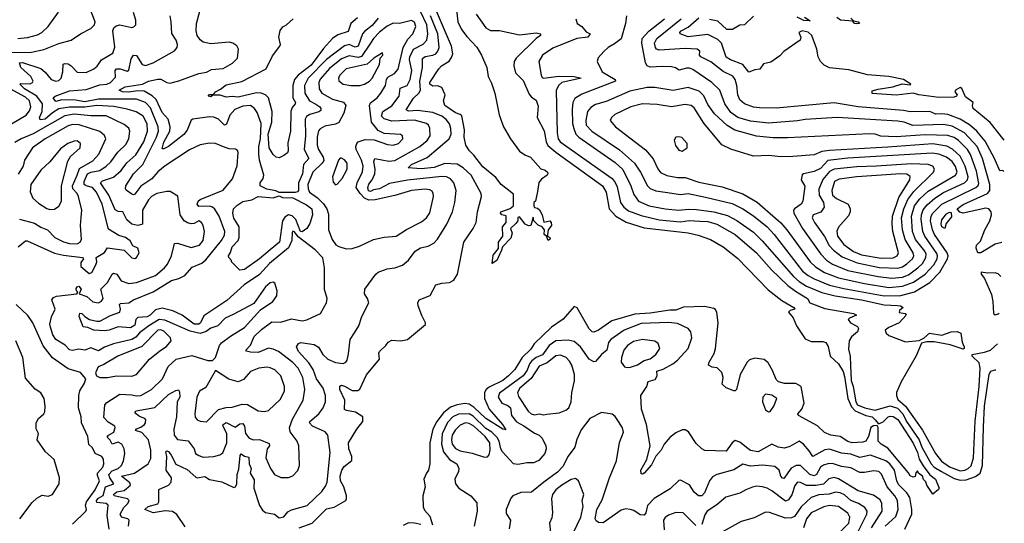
# Model space of a CAD drawing. Extents: x 1552033 to 1694788, y 811965 to 917215.
# Tile 620 of 632: x 1687547 to 1694026, y 889655 to 892969. Entities that reach past the tile are written whole.
import ezdxf

# ---------------------------------------------------------------- set-up
doc = ezdxf.new("R2010")
doc.units = 0

msp = doc.modelspace()

# ---------------------------------------------------------------- linework, layer by layer
at = {"layer": '0CON20XD'}
for points in [[(1687495, 892753), (1687624, 892756), (1687705, 892774), (1687805, 892813.1), (1687884.6, 892835.4), (1687946, 892876), (1688015, 892910.8), (1688040, 892935), (1688042.5, 892955), (1688009.1, 893045)], [(1690420.8, 893035), (1690430.8, 892955), (1690453.8, 892903.8), (1690488, 892858), (1690555, 892787.5), (1690585.6, 892735), (1690621.1, 892655), (1690629.5, 892595), (1690651.9, 892551.9), (1690672.9, 892485), (1690702, 892342), (1690731.1, 892265), (1690775.5, 892185), (1690834.7, 892104.7), (1690870, 892080), (1690907.5, 892065), (1690975, 891986.7), (1691005, 891978.8), (1691020, 891965), (1691022.5, 891955), (1691016.7, 891945), (1690980.3, 891919.7), (1690962.9, 891897.1), (1690955, 891837.5), (1690940, 891775), (1690930, 891765), (1690930, 891745), (1690933.2, 891733.2), (1690955, 891728.6), (1690967.2, 891717.2), (1690985, 891683.8), (1690996.2, 891636.2), (1691035, 891644.4), (1691044.4, 891635), (1691046.4, 891613.6), (1691024, 891585), (1691020, 891555), (1691020, 891545), (1691035, 891536.2), (1691036.9, 891525), (1691025, 891516.7), (1691013.6, 891543.6), (1690998, 891555), (1691000.8, 891585), (1690985.5, 891605.5), (1690957.6, 891617.6), (1690930, 891645), (1690925, 891670), (1690910, 891615), (1690895, 891612.5), (1690873.6, 891623.6), (1690835, 891672.5), (1690825, 891667.5), (1690824.2, 891645), (1690812.1, 891627.9), (1690777.1, 891595), (1690786.9, 891565), (1690778.8, 891531.2), (1690722.9, 891475), (1690717.9, 891452.1), (1690685.4, 891384.6), (1690655, 891363.8)], [(1687535, 892844.7), (1687598.6, 892851.4), (1687665, 892870), (1687693.3, 892885), (1687733.1, 892925), (1687801.9, 893018.1)], [(1688136.4, 889615), (1688121.6, 889705), (1688129.6, 889775), (1688115.9, 889785.9), (1688055, 889792.6), (1688051.7, 889805), (1688065, 889820.7), (1688095, 889837), (1688111.5, 889895), (1688165.5, 889915), (1688139, 889955), (1688132.8, 889975), (1688155, 889999.8), (1688194.9, 890015.1), (1688217.6, 890035), (1688230, 890065), (1688238.8, 890115), (1688233.5, 890145), (1688219.4, 890175), (1688195, 890188.8), (1688155, 890176.5), (1688141.5, 890201.5), (1688121.7, 890221.7), (1688131.5, 890235), (1688167.3, 890255), (1688175.4, 890285), (1688171.9, 890295), (1688129.5, 890319.5), (1688100.7, 890350.7), (1688106.2, 890435), (1688119.2, 890450.8), (1688205, 890504.7), (1688285, 890500.6), (1688315, 890492.9), (1688345, 890495.8), (1688415, 890534.6), (1688486.8, 890605), (1688522.7, 890687.3), (1688577.1, 890735), (1688678.7, 890758.7), (1688785, 890725.6), (1688815, 890726.7), (1688835, 890746.7), (1688862.2, 890825), (1688875, 890843.1), (1688932.9, 890887.1), (1689025, 890943.5), (1689131.1, 891058.9), (1689212, 891115), (1689237.7, 891152.3), (1689240, 891185), (1689226.7, 891235), (1689215, 891242.5), (1689195, 891237.1), (1689165, 891210.8), (1689087.7, 891102.3), (1688951.1, 891028.9), (1688899.5, 891005), (1688851.1, 890955), (1688805, 890940), (1688773, 890917), (1688735, 890904.3), (1688668.2, 890918.2), (1688502.1, 890992.1), (1688465, 890996.5), (1688395.9, 890954.1), (1688335, 890908.3), (1688310.5, 890879.5), (1688285, 890865.2), (1688165, 890836.2), (1688105.3, 890814.7), (1688065, 890790), (1688015, 890808.5), (1687975, 890794.5), (1687935, 890801.8), (1687895, 890791.2), (1687875, 890797.3), (1687845, 890826.4), (1687783.8, 890865), (1687765.3, 890895), (1687748.8, 890945), (1687744.7, 890965.3), (1687755.5, 891014.5), (1687781.2, 891065), (1687758.6, 891125), (1687768.5, 891141.5), (1687789.3, 891149.3), (1687922, 891165), (1687928.8, 891175), (1687919.7, 891185), (1687919, 891201), (1687925, 891211.8), (1687935, 891214.7), (1687951.9, 891195), (1687937.5, 891165), (1687988, 891148), (1688027.1, 891112.9), (1688065, 891106.2), (1688085, 891115.6), (1688095.4, 891135), (1688080.5, 891195), (1688125, 891238.6), (1688155, 891294.4), (1688165, 891301.1), (1688185, 891293.3), (1688215, 891251.5), (1688265, 891233), (1688315, 891240.2), (1688440.4, 891285), (1688499.5, 891335), (1688520.1, 891359.9), (1688546.7, 891415), (1688565, 891496), (1688585, 891498.2), (1688675, 891468.9), (1688729.2, 891485), (1688754.5, 891515), (1688763.8, 891575), (1688755, 891613.8), (1688743.3, 891635), (1688725, 891644.5), (1688695, 891628.8), (1688675, 891625.7), (1688651.2, 891631.2), (1688628.5, 891645), (1688603.2, 891685), (1688587, 891807), (1688537.6, 891837.6), (1688515, 891837.8), (1688450, 891825), (1688415, 891804.4), (1688395, 891784.4), (1688355.3, 891715), (1688355, 891623.6), (1688325, 891615.2), (1688285, 891623.8), (1688251.2, 891651.2), (1688226.5, 891705), (1688195, 891706.7), (1688175, 891718.2), (1688134.1, 891815), (1688078.8, 891895), (1688091.7, 891908.3), (1688165, 891932.1), (1688215, 891977.6), (1688252.2, 892027.8), (1688310.8, 892079.2), (1688363.9, 892165), (1688387.4, 892235), (1688385, 892284.3), (1688359.2, 892335), (1688313, 892363), (1688255, 892381), (1688166.8, 892396.8), (1688055, 892403.8), (1687975, 892393.8), (1687875, 892394), (1687805, 892382.7), (1687762.9, 892357.1), (1687715.2, 892314.8), (1687680.6, 892310.6), (1687676.7, 892325), (1687694.9, 892365.1), (1687697, 892415), (1687660, 892465), (1687577.8, 892515), (1687547.5, 892545), (1687555, 892550), (1687615, 892546.9), (1687630.4, 892555), (1687634.7, 892565), (1687619.6, 892595), (1687555.2, 892655), (1687545.3, 892684.7), (1687565, 892688.4), (1687685, 892648.1), (1687715, 892623.4), (1687755, 892576.2), (1687785, 892564), (1687805, 892569.6), (1687819.3, 892585), (1687829.7, 892625), (1687833.4, 892676.6), (1687845, 892681.8), (1687865, 892678.2), (1687886.1, 892666.1), (1687925, 892624.5), (1687985, 892620.8), (1688035.6, 892645), (1688056.4, 892663.6), (1688085.2, 892704.8), (1688160.5, 892749.5), (1688172.2, 892787.8), (1688158.8, 892895), (1688165.4, 892914.6), (1688181.9, 892928.1), (1688205.4, 892934.6), (1688285, 892916.9), (1688298.7, 892921.3), (1688310.8, 892935), (1688311.9, 892965), (1688295.4, 893015.4)], [(1688314.3, 890374.3), (1688304.3, 890385), (1688314, 890395), (1688435, 890416), (1688525, 890501.5), (1688575, 890529.5), (1688592.3, 890532.3), (1688599.2, 890519.2), (1688601.2, 890485), (1688583.1, 890455), (1688579.3, 890355), (1688560.4, 890275), (1688563.8, 890235), (1688585.7, 890205.7), (1688656.4, 890196.4), (1688693.8, 890145), (1688704.4, 890115), (1688725, 890100), (1688755, 890089.2), (1688825, 890093.8), (1688864.2, 890105), (1688882.5, 890117.5), (1688910, 890185), (1688909.4, 890245), (1688884.3, 890295.7), (1688884.6, 890305.4), (1688905, 890319), (1688965, 890287.4), (1688995, 890310), (1689015, 890310.7), (1689026.8, 890295), (1689031.8, 890245), (1689057.5, 890215), (1689085, 890204.2), (1689125, 890205.7), (1689188.8, 890178.8), (1689191.6, 890165), (1689174.8, 890145), (1689165.5, 890085.5), (1689196.7, 890015), (1689224.3, 889975), (1689265.6, 889955.6), (1689315, 889955.8), (1689345, 889968), (1689377.6, 890002.4), (1689388.6, 890035), (1689383.1, 890165), (1689373.1, 890195), (1689327, 890257), (1689321.9, 890285), (1689340.8, 890339.2), (1689412.5, 890465), (1689424.1, 890535), (1689409.4, 890615), (1689379.7, 890675), (1689345, 890713.7), (1689249.2, 890785), (1689215, 890801.1), (1689185, 890806.7), (1689115, 890778.1), (1689065, 890780.3), (1689038.5, 890788.5), (1689034.4, 890795), (1689065, 890827.1), (1689090.5, 890885), (1689138.9, 890931.1), (1689205, 890981.2), (1689265, 890979), (1689335, 891000), (1689405, 890988.2), (1689436.1, 890993.9), (1689525.5, 891034.5), (1689565.6, 891105), (1689570, 891135), (1689553.4, 891193.4), (1689552.1, 891335), (1689541.1, 891401.1), (1689490.6, 891455), (1689380.1, 891540.1), (1689355, 891572.8), (1689345, 891576.9), (1689340.6, 891569.4), (1689336.8, 891515), (1689315, 891468.6), (1689191.2, 891365), (1689125, 891292.5), (1689024.6, 891225), (1688909.5, 891120.5), (1688759.3, 891020.7), (1688736.2, 890975), (1688725, 890964.5), (1688695, 890966), (1688615, 891025.3), (1688555, 891053.4), (1688485, 891070.9), (1688440.7, 891059.3), (1688405, 891025.4), (1688385, 891014.5), (1688325, 891008.9), (1688311.6, 890995), (1688305, 890959.1), (1688275, 890941.8), (1688195, 890948.1), (1688135, 890925.3), (1688105, 890921.4), (1688035, 890925.7), (1687995, 890942.7), (1687965, 890947.7), (1687937.9, 891015), (1687942.9, 891037.1), (1687955, 891036.4), (1687975, 891015.5), (1688006.6, 890996.6), (1688055, 890984), (1688075, 890985.3), (1688145, 891021.6), (1688205, 891043.5), (1688210.8, 891065), (1688204.5, 891095), (1688209.1, 891100.9), (1688265, 891106.2), (1688294.6, 891125.4), (1688425, 891178.8), (1688545, 891253.5), (1688595, 891266.2), (1688632.7, 891285), (1688680.7, 891339.3), (1688745, 891367.8), (1688771, 891389), (1688873.6, 891516.4), (1688895, 891551.2), (1688896.9, 891575), (1688860, 891675), (1688831.3, 891721.3), (1688815.5, 891735), (1688795, 891741.7), (1688725, 891740.5), (1688715.2, 891755), (1688721.7, 891775), (1688735, 891784.8), (1688885, 891846.5), (1688947.5, 891922.5), (1688977, 892007), (1688984.4, 892095), (1688979.1, 892109.1), (1688966.9, 892116.9), (1688925, 892120), (1688898.7, 892128.7), (1688835, 892153.3), (1688795, 892156.7), (1688735, 892144.4), (1688665, 892112.7), (1688505, 892008.2), (1688455, 891967.2), (1688417.3, 891922.7), (1688345, 891873.8), (1688305, 891820.9), (1688295, 891816.4), (1688285, 891820.8), (1688247.3, 891847.3), (1688242.9, 891855), (1688246, 891875), (1688295.8, 891955), (1688356.2, 892015), (1688447.8, 892195), (1688459.3, 892235), (1688458.4, 892265), (1688408.5, 892388.5), (1688375.1, 892425.1), (1688315, 892446.8), (1688177.1, 892447.1), (1688065, 892445.9), (1687975, 892429.5), (1687915, 892439.6), (1687825, 892440.6), (1687785, 892430.3), (1687767.8, 892455), (1687780.8, 892465), (1687875, 892500.4), (1687985, 892509.6), (1688075, 892539.5), (1688119.2, 892545), (1688145, 892554.8), (1688178.2, 892591.8), (1688174.7, 892635), (1688184.4, 892645), (1688208, 892645), (1688255, 892630.4), (1688265, 892636.9), (1688279.5, 892710.5), (1688295, 892736.4), (1688315, 892733.9), (1688352.3, 892675), (1688375, 892667.3), (1688425, 892685.4), (1688565, 892764.2), (1688582.5, 892785), (1688584.3, 892805), (1688575.6, 892835), (1688547.2, 892877.2), (1688544.4, 892955.6), (1688536.9, 892995)], [(1689905, 892979.3), (1689865, 892930.5), (1689815, 892892), (1689803.4, 892875), (1689774.5, 892795.5), (1689755, 892788.7), (1689715, 892805.6), (1689683.1, 892796.9), (1689565, 892708.1), (1689445.7, 892585), (1689421, 892535), (1689423.4, 892485), (1689452.9, 892435), (1689495, 892413), (1689521.3, 892395), (1689528.7, 892385), (1689527.8, 892372.2), (1689515, 892362.9), (1689455, 892344.7), (1689435, 892331.2), (1689425.3, 892314.8), (1689427.6, 892205), (1689418.9, 892115), (1689448.4, 892055), (1689413.3, 892016.7), (1689407.7, 891955), (1689381.6, 891895), (1689380.7, 891845), (1689374.2, 891835.8), (1689358.8, 891831.2), (1689255, 891832.2), (1689233, 891843), (1689172.7, 891852.7), (1689129.4, 891875), (1689129.5, 891895), (1689148.5, 891925), (1689153.1, 891945), (1689125.3, 892045.3), (1689120, 892085), (1689119.4, 892135), (1689131, 892185), (1689135.2, 892285), (1689108.7, 892358.7), (1689092, 892385), (1689065, 892404.7), (1689015, 892399.2), (1688961.4, 892378.6), (1688930.3, 892339.7), (1688907.9, 892282.1), (1688895, 892275.4), (1688854.4, 892315), (1688825, 892328.5), (1688795, 892330), (1688685, 892315.3), (1688675, 892307.1), (1688647.7, 892242.3), (1688627, 892213), (1688525, 892135.2), (1688495, 892118.5), (1688485, 892120), (1688495, 892162.5), (1688533.9, 892235), (1688535.9, 892264.1), (1688523.6, 892315), (1688485, 892358.2), (1688443.9, 892443.9), (1688417.6, 892467.6), (1688365, 892498.4), (1688325, 892500.5), (1688262.2, 892492.2), (1688222.5, 892495), (1688200.8, 892505), (1688241.7, 892528.3), (1688355, 892545.5), (1688395.3, 892565.3), (1688455, 892578.1), (1688475, 892577.8), (1688515, 892555.9), (1688535, 892552), (1688593.8, 892566.2), (1688725, 892615.5), (1688775, 892623.3), (1688809.7, 892640.3), (1688885, 892648.1), (1688946.3, 892683.7), (1688979.2, 892715), (1688986, 892775), (1688975, 892796.2), (1688950, 892815), (1688925, 892820.6), (1688805, 892810), (1688755, 892820.4), (1688735, 892835.5), (1688714.6, 892865), (1688707.3, 892895), (1688710.8, 892945), (1688732.5, 893025)], [(1688543.4, 890103.4), (1688575, 890044.4), (1688648.9, 890008.9), (1688705, 889958.8), (1688715, 889954.6), (1688765, 889962.6), (1688795, 889941.9), (1688877.8, 889927.8), (1688955, 889889.2), (1688967.5, 889895), (1688975.4, 889914.6), (1688977.5, 889975), (1688988.4, 890011.6), (1688998.2, 890101.8), (1689005, 890111.4), (1689025.5, 890095.5), (1689055, 890090), (1689057.1, 890045), (1689070, 890015), (1689063.5, 889985), (1689090, 889940), (1689088.3, 889885), (1689125, 889770.8), (1689145, 889740.8), (1689163.8, 889725), (1689224.2, 889715), (1689255, 889690.9), (1689285, 889696.5), (1689310.7, 889729.3), (1689336.2, 889743.8), (1689438.1, 889771.9), (1689534.5, 889865), (1689558.8, 889898.8), (1689569.6, 889925), (1689590.3, 890119.7), (1689574.4, 890235), (1689557, 890257), (1689474.4, 890295), (1689453.6, 890315), (1689455.6, 890325), (1689514.6, 890375), (1689544.6, 890415), (1689558.8, 890455), (1689560, 890495), (1689543.5, 890545), (1689499.1, 890605), (1689477.1, 890667.1), (1689449.9, 890709.9), (1689381.5, 890785), (1689368.8, 890815), (1689381.4, 890838.6), (1689395.8, 890844.2), (1689485, 890832.2), (1689513.8, 890813.8), (1689542, 890765), (1689575, 890735.8), (1689625, 890711.9), (1689675, 890706.2), (1689692.9, 890715), (1689700.8, 890729.2), (1689710.9, 890769.1), (1689721.5, 890865), (1689750.8, 890909.3), (1689778.5, 890955), (1689797.5, 891015), (1689844.4, 891105), (1689835.7, 891135), (1689815.7, 891165), (1689817.1, 891195), (1689890, 891295), (1689905, 891307.8), (1689965, 891329.2), (1690015.9, 891335.9), (1690065, 891353.1), (1690105, 891387.1), (1690148.6, 891445), (1690185, 891467.5), (1690235, 891478.9), (1690271.9, 891498.1), (1690296.5, 891525), (1690356.7, 891623.3), (1690395.3, 891704.7), (1690410, 891765), (1690418.9, 891845), (1690402.5, 891895), (1690381.6, 891921.6), (1690354.8, 891934.8), (1690325, 891937.7), (1690097.7, 891912.3), (1689979.9, 891890.1), (1689914.8, 891855.2), (1689875, 891849.7), (1689855, 891838.9), (1689843, 891843), (1689838.5, 891865), (1689844.1, 891885.9), (1689865.8, 891915), (1689883.9, 891955), (1689886.1, 891985), (1689877.1, 892035), (1689884, 892056), (1689975, 892037.5), (1690015, 892042.3), (1690180, 892135), (1690228.7, 892175), (1690247.8, 892205), (1690246.2, 892255), (1690237.1, 892275), (1690224.3, 892285), (1690145, 892308.4), (1689995, 892300.7), (1689946.1, 892316.1), (1689928.4, 892335), (1689937.3, 892365), (1689995, 892401.9), (1690044.5, 892465), (1690051.1, 892518.9), (1690097.1, 892535), (1690116.7, 892575), (1690126.4, 892635), (1690111.6, 892705), (1690113.5, 892725), (1690138.8, 892775), (1690201.5, 892808.5), (1690224.7, 892835), (1690233.1, 892876.9), (1690225.9, 892935), (1690184, 893024)], [(1689769.7, 892980.3), (1689725.9, 892945), (1689709, 892891), (1689640.7, 892869.3), (1689605.3, 892845), (1689545, 892778.6), (1689465, 892668.9), (1689379.6, 892605), (1689355.5, 892575), (1689343, 892535), (1689343, 892455), (1689360.9, 892425), (1689360.4, 892415), (1689339.5, 892390.5), (1689330.8, 892365), (1689328.2, 892235), (1689310.7, 892159.3), (1689314.1, 892105.9), (1689308, 892092), (1689285.8, 892074.2), (1689255, 892060), (1689235, 892064), (1689215, 892082.5), (1689188.5, 892125), (1689181.7, 892215), (1689204.9, 892295), (1689208.9, 892365), (1689183.1, 892455), (1689165, 892473.8), (1689135, 892484.7), (1689105, 892487.6), (1688985, 892458.2), (1688945, 892463.1), (1688905, 892459.5), (1688865, 892471.9), (1688818.3, 892471.7), (1688805, 892461.2), (1688787.5, 892465), (1688795, 892476), (1688822.5, 892477.5), (1688834.2, 892495), (1688868.5, 892511.5), (1688905, 892540.9), (1689007.4, 892562.6), (1689169.6, 892645), (1689209.8, 892730.2), (1689259.6, 892795), (1689262.9, 892805), (1689252.4, 892855), (1689261.5, 892898.5), (1689278, 892922), (1689301.6, 892935), (1689346.5, 892975)], [(1689385.9, 889625), (1689471.8, 889655), (1689565, 889749.5), (1689615, 889761.4), (1689692, 889805), (1689697.5, 889815), (1689696.3, 889835), (1689678.9, 889895), (1689657.1, 889935), (1689656, 889965), (1689667.1, 890005), (1689681.4, 890028.6), (1689732.3, 890067.7), (1689731.7, 890095), (1689711.6, 890145), (1689709.7, 890185), (1689766.2, 890275), (1689803.8, 890325), (1689805.6, 890355), (1689756.9, 890386.9), (1689696.2, 890396.2), (1689683.2, 890403.2), (1689685.3, 890465), (1689653.8, 890535), (1689652.5, 890557.5), (1689665, 890564.2), (1689685, 890557.5), (1689735, 890527.7), (1689771.7, 890528.3), (1689785, 890537.3), (1689828.1, 890631.9), (1689914.6, 890735), (1689909.6, 890775), (1689913.8, 890785), (1689956.9, 890825), (1689972.3, 890847.7), (1689995, 890859.6), (1690055, 890855.3), (1690098, 890865), (1690217, 890963), (1690218, 890975), (1690192, 891022), (1690168.9, 891085), (1690165.6, 891105), (1690174.3, 891125), (1690247, 891153), (1690285.6, 891224.4), (1690325, 891235.5), (1690375, 891240), (1690404.5, 891255.5), (1690427.1, 891295), (1690469.1, 891505), (1690531.5, 891595), (1690550.9, 891635), (1690558.8, 891705), (1690586.1, 891805), (1690583.6, 891825), (1690517.7, 891945), (1690465.4, 891995), (1690425, 892018.4), (1690345, 892022.5), (1690273.4, 891996.6), (1690188.5, 891988.5), (1690104, 891995), (1690125.7, 892015), (1690226.9, 892063.1), (1690373.8, 892185), (1690385.9, 892215), (1690383, 892253), (1690374.4, 892284.4), (1690353.2, 892313.2), (1690325.4, 892335), (1690265, 892357.5), (1690165, 892371.2), (1690105, 892367.6), (1690090.4, 892375), (1690137, 892453), (1690173.8, 892486.2), (1690183.1, 892505), (1690180.4, 892565), (1690196.8, 892655), (1690197, 892713), (1690215, 892726.5), (1690265.2, 892734.8), (1690285, 892744), (1690298.9, 892761.1), (1690307.2, 892785), (1690297.4, 892875), (1690250.9, 892995)], [(1689695, 891461.9), (1689735, 891463.5), (1689781.9, 891478.1), (1689875, 891521.8), (1689945, 891538.9), (1690025, 891544.5), (1690092.4, 891587.6), (1690191.5, 891638.5), (1690224, 891666), (1690245, 891698), (1690268.9, 891805), (1690268.5, 891825), (1690260.6, 891840.6), (1690245, 891849.7), (1690215, 891853.8), (1690125.8, 891844.2), (1690015, 891811.1), (1689885, 891782.6), (1689845, 891780.4), (1689814.7, 891794.7), (1689786.1, 891825), (1689761.8, 891865), (1689766.6, 891895), (1689802.1, 891967.9), (1689806.9, 892005), (1689796.5, 892045), (1689760.4, 892115), (1689758.3, 892135), (1689764.7, 892155), (1689775, 892164.7), (1689819.9, 892179.9), (1689879.5, 892179.5), (1689966.7, 892146.7), (1690005, 892142.5), (1690038.6, 892155), (1690067.1, 892185), (1690066, 892205), (1690053.2, 892213.2), (1689945, 892219.1), (1689905, 892238.9), (1689862.3, 892295), (1689847.8, 892405), (1689855, 892421.3), (1689897.9, 892455), (1689923.4, 892486.6), (1689954.4, 892535.6), (1689960.2, 892575), (1689968.6, 892591.4), (1690013.1, 892615), (1690036.2, 892643.8), (1690070.8, 892785), (1690099.8, 892840.2), (1690134.3, 892875.7), (1690153.3, 892925), (1690145, 892952.2), (1690125, 892964.7), (1690045, 892944), (1690005, 892945.9), (1689965, 892926.2), (1689915, 892886.6), (1689875, 892845.9), (1689855, 892814.6), (1689795, 892726.9), (1689775, 892720.3), (1689715, 892730.7), (1689665, 892711), (1689585, 892647.4), (1689525, 892577.1), (1689514.8, 892555), (1689516.3, 892515), (1689535, 892486), (1689605, 892446.8), (1689677.3, 892427.3), (1689691.9, 892405), (1689680.3, 892355), (1689647.4, 892292.6), (1689625, 892281.9), (1689555, 892268.7), (1689525, 892251.5), (1689512.8, 892237.2), (1689503.4, 892195), (1689504, 892144), (1689512.1, 892115), (1689542.9, 892065), (1689547.6, 892042.4), (1689537.6, 892025), (1689475.1, 891964.9), (1689443.4, 891885), (1689444.7, 891855), (1689453.9, 891835), (1689507.4, 891797.4), (1689546.5, 891756.5), (1689567.8, 891725), (1689579.2, 891689.1), (1689578.9, 891585), (1689602.4, 891522.4), (1689627.3, 891487.3), (1689645.7, 891475.7), (1689695, 891461.9)], [(1690550.6, 893005), (1690615, 892915.7), (1690645, 892897.6), (1690705, 892898.4), (1690835, 892869.3), (1690945, 892883.7), (1690974.2, 892875), (1690972.9, 892865), (1690944.4, 892845), (1690813.4, 892716.6), (1690801.2, 892695), (1690797.4, 892665), (1690809.3, 892619.3), (1690859.6, 892569.6), (1690899.2, 892479.2), (1690915, 892459.5), (1690945, 892439.1), (1690959.3, 892399.3), (1690951.3, 892325), (1690997.6, 892237.6), (1691012, 892165), (1691022.2, 892142.2), (1691075, 892096.4), (1691382.1, 891875), (1691405.2, 891835), (1691426.2, 891725), (1691469.4, 891675), (1691536.4, 891636.4), (1691655, 891599.7), (1691945.8, 891565.8), (1692011.9, 891551.9), (1692091.9, 891521.9), (1692174.6, 891474.6), (1692270.2, 891400.2), (1692470.7, 891190.7), (1692561.8, 891121.8), (1692641.4, 891075), (1692646.8, 891063.2), (1692615.8, 891054.2), (1692606.2, 891045), (1692636.1, 891006.1), (1692658.9, 890955), (1692715, 890869.5), (1692755, 890850.8), (1692832.1, 890852.1), (1692851.2, 890845), (1692867.3, 890817.3), (1692880.6, 890755), (1692934.5, 890705), (1692965, 890654), (1692975, 890621.2), (1692997, 890475), (1693020.1, 890420.1), (1693044.9, 890394.9), (1693113.9, 890363.9), (1693155.9, 890355.9), (1693176.7, 890336.7), (1693195, 890312.5), (1693205, 890311.1), (1693228.1, 890321.9), (1693261.2, 890355), (1693275, 890358.9), (1693295, 890357.3), (1693325, 890336.8), (1693425, 890182.5), (1693455, 890120), (1693465.9, 890075.9), (1693492, 890032), (1693534.5, 889974.5), (1693572.5, 889945), (1693597, 889887), (1693593, 889877), (1693555, 889847.5), (1693516.7, 889905), (1693508.3, 889928.3), (1693493.3, 889943.3), (1693486.2, 889965), (1693460, 889985), (1693455, 890000), (1693443, 889987), (1693438.3, 889961.7), (1693425, 889957.5), (1693405, 889967.5), (1693396.2, 889986.2), (1693259.8, 890149.8), (1693215, 890175.6), (1693196.5, 890195), (1693195.9, 890285.9), (1693189.2, 890299.1), (1693164.1, 890295.9), (1693146.7, 890285), (1693133, 890225), (1693115, 890196), (1693095, 890188.2), (1693025.5, 890184.5), (1692995, 890194), (1692945, 890225.7), (1692885, 890234.3), (1692841.7, 890251.7), (1692795.3, 890295.3), (1692672, 890365), (1692666, 890375), (1692693.3, 890406.7), (1692708.6, 890445), (1692688.9, 890555), (1692654.4, 890574.4), (1692578.8, 890575), (1692538.9, 890585), (1692525, 890601.1), (1692501.2, 890661.2), (1692470.9, 890710.9), (1692445, 890732.3), (1692385, 890741.8), (1692348.9, 890731.1), (1692333.1, 890715), (1692287.7, 890635), (1692264.1, 890535.9), (1692255, 890526.7), (1692245, 890526.7), (1692195, 890546.7), (1692169.5, 890569.5), (1692176.7, 890615), (1692166.1, 890646.1), (1692137, 890677), (1692102.9, 890682.9), (1692080, 890695), (1692084.2, 890715), (1692117.1, 890772.9), (1692125.4, 890804.6), (1692143.3, 890975), (1692133.1, 891043.1), (1692125, 891062), (1692115, 891069.4), (1692052.6, 891082.6), (1691915, 891076.2), (1691865, 891057.5), (1691825, 891058.3), (1691695, 891037.9), (1691595, 891031.1), (1691442.4, 890987.6), (1691355, 890926.2), (1691325, 890911.9), (1691313.9, 890913.9), (1691295, 890934.3), (1691215, 891073.3), (1691195, 891081.2), (1691122.4, 890997.6), (1691045.2, 890944.8), (1690932.1, 890835), (1690909.4, 890800.6), (1690854, 890745), (1690805, 890667.7), (1690763.3, 890625), (1690725, 890594.5), (1690635, 890551.6), (1690615.3, 890535), (1690604.3, 890515), (1690604.8, 890475), (1690635.4, 890405.4), (1690724, 890305), (1690745, 890270), (1690725, 890274.7), (1690615, 890344.1), (1690537.7, 890417.7), (1690505, 890437.8), (1690475, 890442.7), (1690425, 890434.5), (1690381.8, 890418.2), (1690335, 890381.2), (1690292.1, 890325), (1690265.7, 890274.3), (1690244.8, 890184.8), (1690246.1, 890045), (1690237.7, 890005), (1690222.7, 889985), (1690206.9, 889945), (1690214.6, 889895), (1690199.6, 889835), (1690202.5, 889762.5), (1690210.5, 889740.5), (1690245, 889701.2), (1690263.4, 889645)], [(1690655, 891363.8), (1690661.4, 891418.6), (1690697.3, 891462.7), (1690696.4, 891505), (1690725.4, 891545), (1690724.2, 891605), (1690747.7, 891635), (1690748, 891678), (1690720, 891685), (1690710, 891695), (1690712.5, 891705), (1690775, 891725.8), (1690796, 891745), (1690795, 891820), (1690713.8, 891885), (1690679.5, 891929.5), (1690595, 892001.5), (1690535, 892078), (1690506.7, 892105), (1690482.4, 892142.4), (1690472.2, 892195), (1690474.1, 892245), (1690455.7, 892335.7), (1690445.7, 892345.7), (1690415, 892355.6), (1690344, 892405), (1690336.2, 892435), (1690346.7, 892475), (1690325, 892523.3), (1690296.4, 892533.6), (1690265, 892532), (1690244.5, 892545), (1690245, 892556), (1690305, 892645.8), (1690322.2, 892665), (1690372.9, 892697.1), (1690389, 892721), (1690396.2, 892745), (1690388.4, 892795), (1690288.8, 893025)], [(1691205.3, 892975.3), (1691215.6, 892945), (1691245, 892924.6), (1691275, 892889.1), (1691300, 892875), (1691285.2, 892854.8), (1691213.7, 892846.3), (1691055, 892781.9), (1690987.8, 892735), (1690963.3, 892695), (1690977.4, 892605), (1690985, 892588.5), (1690993.8, 892583.8), (1691095, 892597.8), (1691195, 892596.1), (1691241.2, 892585), (1691115, 892555.3), (1691092.9, 892535), (1691077.2, 892502.7), (1691082.6, 892225), (1691090.5, 892185), (1691103.5, 892165), (1691445, 891923.1), (1691465, 891898.5), (1691478.4, 891868.4), (1691500.3, 891765), (1691522.2, 891735), (1691552.1, 891712.1), (1691635, 891679.4), (1691755, 891652), (1691895, 891638.9), (1691952.9, 891647.1), (1692022.9, 891642.9), (1692075, 891640), (1692133.4, 891623.4), (1692255.4, 891555.4), (1692395, 891434.7), (1692493.8, 891323.8), (1692600.2, 891220.2), (1692651.5, 891181.5), (1692730.8, 891135), (1692746.7, 891105), (1692845, 891068.9), (1693033.6, 891036.4), (1693054, 891025), (1693006, 891005), (1692998, 890995), (1693012.9, 890975), (1693060.6, 890950.6), (1693067.2, 890937.2), (1693059.2, 890915), (1693019, 890881), (1693005.4, 890855), (1693000.4, 890800.4), (1693011.2, 890755), (1693012.8, 890692.8), (1693017.5, 890595), (1693031.4, 890555), (1693047.6, 890455), (1693059.4, 890435), (1693106.9, 890415), (1693175, 890400), (1693275, 890428.4), (1693321.9, 890411.9), (1693356.8, 890375), (1693382.1, 890325), (1693465.5, 890205), (1693483.8, 890155), (1693545, 890045.2), (1693565, 890025.2), (1693612.1, 889995), (1693695, 889950), (1693735, 889939), (1693775, 889941.2), (1693835, 889962.3), (1693867.1, 889985), (1693881.1, 890035), (1693889, 890289), (1693895.8, 890425.8), (1693925, 890636), (1693937.5, 890655), (1693965, 890665.6), (1693970.5, 890664.3)], [(1691540, 892995), (1691532.8, 892945), (1691505, 892842.5), (1691460.8, 892809.2), (1691420, 892785), (1691390.8, 892759.3), (1691352.6, 892717.4), (1691347.1, 892695), (1691379.6, 892625), (1691464.5, 892575), (1691467.3, 892565), (1691245, 892478.6), (1691199, 892451), (1691186.9, 892425), (1691182.9, 892377.1), (1691185.2, 892285), (1691192.1, 892252.1), (1691206.7, 892216.7), (1691225.8, 892195.8), (1691465, 892030.3), (1691515, 891983.5), (1691569.1, 891875), (1691587.7, 891817.7), (1691618.6, 891775), (1691689.2, 891745), (1691793.8, 891723.8), (1691885, 891714.5), (1691945, 891721.6), (1691999.2, 891719.2), (1692114, 891704), (1692205, 891680), (1692265, 891647.3), (1692375, 891570.6), (1692433, 891513), (1692638.2, 891278.2), (1692676.4, 891245), (1692725, 891215.6), (1692824.5, 891174.5), (1692912.1, 891152.1), (1693085, 891124.9), (1693235, 891093), (1693322.7, 891087.3), (1693342.5, 891085), (1693360, 891075), (1693336.2, 891055), (1693333, 891043), (1693372.5, 891035), (1693380, 891025), (1693334.2, 890975), (1693265.6, 890944.4), (1693242.1, 890925), (1693247.9, 890905), (1693265, 890889.6), (1693375, 890849.2), (1693465, 890857.5), (1693496.1, 890873.9), (1693533.6, 890906.4), (1693615, 890893.8), (1693675, 890915.6), (1693715, 890918), (1693738.8, 890905), (1693747.3, 890847.3), (1693760.8, 890815), (1693761.2, 890805), (1693755, 890801.4), (1693670.3, 890830.3), (1693565, 890848.1), (1693515, 890850), (1693480, 890840), (1693445, 890757.1), (1693346.1, 890585), (1693316.5, 890515), (1693315.2, 890495), (1693325, 890468.8), (1693375.4, 890425.4), (1693488.2, 890268.2), (1693572.6, 890115), (1693612.6, 890062.6), (1693665, 890026.4), (1693735, 890000.7), (1693765, 890003.7), (1693788.4, 890015), (1693806.5, 890033.5), (1693823.6, 890085), (1693834.2, 890325.8), (1693859.3, 890555), (1693866.1, 890676.1), (1693859.8, 890709.8), (1693813.1, 890755), (1693813.3, 890765), (1693895, 890780.3), (1693935, 890794.1), (1693980, 890835.2)], [(1694009.8, 891502.8), (1693965, 891491.3), (1693872, 891435), (1693851.2, 891435), (1693840.8, 891465), (1693842.5, 891485), (1693868.7, 891511.3), (1693896.9, 891585), (1693930, 891645), (1693942, 891685), (1693940, 891705), (1693923.2, 891723.2), (1693905, 891729.4), (1693754.7, 891694.7), (1693732.3, 891702.3), (1693715.6, 891725), (1693755, 891753.8), (1693915, 891825.2), (1693930.6, 891845), (1693929.7, 891885), (1693881.6, 892055), (1693847.7, 892135), (1693763.8, 892223.8), (1693682.8, 892267.3), (1693625, 892278.5), (1693423.4, 892273.4), (1693365.8, 892295), (1693325, 892301), (1692925, 892325.7), (1692715, 892313.3), (1692665, 892303.5), (1692475, 892288.6), (1692355, 892300.2), (1692272.2, 892325), (1692225, 892358.2), (1692186.4, 892415), (1692153.6, 892505), (1692100.7, 892555), (1691975, 892642.2), (1691955, 892650.3), (1691935, 892650.7), (1691887.1, 892637.1), (1691862.8, 892652.8), (1691835, 892658.8), (1691775, 892662.1), (1691695, 892656.9), (1691676.4, 892666.4), (1691664.9, 892684.9), (1691639.6, 892815), (1691643.2, 892845), (1691687.2, 892892.8), (1691788.9, 892975)], [(1694021.4, 891969.5), (1694015, 891976), (1693995, 891973.8), (1693960.6, 892055), (1693899.9, 892169.9), (1693845, 892234.8), (1693796.2, 892276.2), (1693735, 892313.4), (1693655, 892344.3), (1693615, 892350), (1693575, 892346.5), (1693535.9, 892365.9), (1693405, 892362.2), (1693362.5, 892372.5), (1693065, 892396.2), (1692905, 892421), (1692525, 892386.8), (1692415, 892388), (1692375, 892393.9), (1692315, 892414.3), (1692285, 892442), (1692272.4, 892475), (1692265.3, 892535), (1692255.3, 892575.3), (1692238.4, 892598.4), (1692175, 892628.2), (1692095, 892692.3), (1692028.9, 892725), (1692020.5, 892735), (1692021.1, 892761.1), (1692004, 892775), (1691925, 892779), (1691755, 892767.8), (1691736.9, 892775), (1691729.6, 892785), (1691724.7, 892815), (1691739.4, 892845), (1691898.2, 892975)], [(1694025.5, 892176.2), (1693932.2, 892292.2), (1693821.2, 892385), (1693815.4, 892404.6), (1693821.4, 892425), (1693770.4, 892460.4), (1693745, 892516), (1693735, 892522.5), (1693703.8, 892505), (1693700, 892495), (1693716.1, 892475), (1693711.8, 892465), (1693695, 892459), (1693595, 892456.2), (1693462.5, 892475), (1693425, 892486), (1693315, 892473.1), (1693155, 892484), (1693155, 892500), (1693195, 892512.5), (1693293, 892527), (1693354.1, 892545.9), (1693405, 892540), (1693410, 892545), (1693363.3, 892575), (1693265, 892595.8), (1693125, 892606), (1693001.8, 892638.2), (1692875, 892653.3), (1692839.3, 892669.3), (1692816.1, 892695), (1692800.6, 892725), (1692792.4, 892775), (1692758.1, 892865), (1692735, 892886.7), (1692694.7, 892895.3), (1692673.8, 892885), (1692687.5, 892855), (1692682.5, 892835), (1692575, 892760), (1692548.8, 892731.2), (1692489.5, 892690.5), (1692441.7, 892678.3), (1692416.1, 892643.9), (1692385, 892640), (1692345, 892624.2), (1692304.5, 892674.5), (1692224.2, 892704.2), (1692195, 892722.4), (1692164.2, 892814.2), (1692139.6, 892839.6), (1692075, 892872.5), (1691945, 892856.6), (1691891.9, 892875), (1691889.6, 892885), (1691899.6, 892895), (1691945, 892920), (1692015, 892981.6)], [(1692375, 892992.5), (1692315, 892936.2), (1692285, 892933.3), (1692236.2, 892903.8), (1692198.8, 892905), (1692140.2, 892960.2), (1692085, 892971.2)], [(1692710, 892985), (1692748.3, 892961.7), (1692706.7, 892963.3), (1692662.5, 892985)], [(1693015, 892978.5), (1693032.5, 892962.5), (1693063.8, 892955), (1693072.5, 892945), (1693055, 892941.5), (1693040, 892945), (1693028.8, 892958.8), (1692947.5, 892965), (1692924, 892984)], [(1689725.3, 892535.3), (1689785, 892536.6), (1689815, 892543.9), (1689848.9, 892565), (1689865, 892583.3), (1689914.4, 892675), (1689918.8, 892715), (1689936, 892735), (1689935, 892750), (1689876.2, 892715), (1689832.8, 892677.3), (1689695, 892646.1), (1689652.7, 892605), (1689643.9, 892585), (1689646.2, 892566.2), (1689674.7, 892544.7), (1689725.3, 892535.3)], [(1687445.3, 892255), (1687589.1, 892340.9), (1687610.6, 892369.4), (1687619.5, 892395), (1687611.7, 892435), (1687585, 892460.3), (1687435, 892540)], [(1693235, 891152.6), (1693345, 891153.7), (1693435, 891179), (1693535, 891239), (1693601.5, 891308.5), (1693652.7, 891395), (1693655.8, 891415), (1693649, 891435), (1693566.5, 891555), (1693553, 891585), (1693540.9, 891645), (1693544.5, 891675), (1693554.2, 891695.8), (1693615, 891754.4), (1693837.5, 891865), (1693852.5, 891877.5), (1693857.9, 891892.1), (1693841.7, 891971.7), (1693802.5, 892082.5), (1693783.5, 892115), (1693725.1, 892175.1), (1693695, 892194.8), (1693655, 892207.2), (1693505, 892212.2), (1693315, 892198), (1693212.8, 892202.7), (1693175, 892216.7), (1693138.9, 892218.9), (1692598.6, 892191.4), (1692505, 892191.6), (1692395, 892201.8), (1692252, 892242), (1692201.9, 892271.9), (1692119.7, 892349.8), (1692075, 892411.9), (1692048.7, 892468.7), (1692018, 892498), (1691945, 892523.6), (1691846.5, 892503.5), (1691726.3, 892523.7), (1691675, 892523.8), (1691562.3, 892497.7), (1691405, 892429.6), (1691335, 892410.9), (1691305, 892391.9), (1691284, 892365), (1691271.6, 892305), (1691274.7, 892275), (1691311.5, 892235), (1691492.7, 892112.7), (1691593.1, 892025), (1691632.1, 891965), (1691677.6, 891875), (1691695, 891858.4), (1691733.4, 891843.4), (1691793.6, 891833.6), (1691895, 891818.8), (1691945, 891824.7), (1692058.3, 891801.7), (1692235, 891759), (1692305.4, 891725), (1692375, 891678.9), (1692465.3, 891605), (1692511.9, 891555), (1692696.8, 891315), (1692734.7, 891284.7), (1692775, 891262.6), (1692875, 891221.1), (1692969.2, 891199.2), (1693235, 891152.6)], [(1693265, 891207.1), (1693355, 891214.5), (1693427.4, 891242.6), (1693504.9, 891295.1), (1693561, 891355), (1693583, 891395), (1693585.9, 891415), (1693580.6, 891430.6), (1693503.6, 891543.6), (1693490, 891575), (1693477.4, 891655), (1693479.8, 891685), (1693492.6, 891717.4), (1693518.3, 891751.7), (1693567.6, 891795), (1693625, 891831.5), (1693763.7, 891896.3), (1693783.5, 891915), (1693787.8, 891935), (1693768.3, 892005), (1693735, 892071.4), (1693685, 892116.6), (1693646.6, 892136.6), (1693555, 892153.1), (1693258.8, 892131.2), (1692875, 892108.4), (1692825, 892100.7), (1692775, 892079.3), (1692635, 892068.6), (1692555, 892066.1), (1692475.2, 892075.2), (1692375, 892070.8), (1692226.1, 892116.1), (1692166.5, 892145), (1692048.7, 892288.6), (1691985, 892388.5), (1691965, 892404.2), (1691925, 892411.6), (1691835, 892395.2), (1691741.7, 892411.7), (1691645, 892415.7), (1691567.1, 892395), (1691462.5, 892345), (1691441.2, 892325), (1691432.5, 892305), (1691467.9, 892265), (1691665, 892111.8), (1691714.2, 892054.2), (1691745, 891987.5), (1691762.8, 891962.8), (1691805, 891943.4), (1691875, 891931.6), (1691925, 891930.2), (1692015, 891898.7), (1692168.3, 891868.3), (1692305, 891823.1), (1692398.9, 891768.9), (1692555, 891631.8), (1692595.4, 891585.4), (1692747.5, 891375), (1692782.9, 891342.9), (1692841.8, 891305), (1692935, 891269.2), (1693105, 891232.7), (1693265, 891207.1)], [(1687537.3, 891475), (1687585, 891513.1), (1687595, 891514.4), (1687775, 891432.3), (1687835, 891419), (1687960, 891405), (1687967.5, 891395), (1687950, 891370), (1687948.9, 891345), (1688005, 891298), (1688021.2, 891305), (1688047.3, 891355), (1688054.4, 891375), (1688050, 891405), (1688104, 891436), (1688125, 891466.7), (1688235, 891453.3), (1688285, 891401.2), (1688303.6, 891396.4), (1688315.7, 891404.3), (1688333.8, 891435), (1688323.3, 891465), (1688290.7, 891480.7), (1688273.9, 891513.9), (1688243.3, 891535), (1688198.3, 891548.3), (1688130.9, 891590.9), (1688089.7, 891755), (1688052.7, 891835), (1688025, 891863.6), (1687984.9, 891874.9), (1687972, 891885), (1687970.6, 891905), (1687992.2, 891955), (1688015, 891966.1), (1688074.3, 891975.7), (1688115.5, 892004.5), (1688146.4, 892033.6), (1688193, 892097), (1688245, 892147.3), (1688265.3, 892185), (1688272.5, 892235), (1688265, 892255.7), (1688235, 892279.6), (1688115, 892337.1), (1688015, 892336.7), (1687905, 892347.4), (1687843.2, 892336.8), (1687635, 892217.9), (1687556.8, 892185), (1687515, 892160.5)], [(1687545, 891656.8), (1687645, 891629.6), (1687685, 891603.6), (1687730, 891585), (1687778.9, 891535), (1687835, 891508), (1687875, 891496.8), (1687925, 891494.6), (1687945.7, 891505), (1687954.5, 891525), (1687946.4, 891615), (1687952.1, 891667.9), (1687955.8, 891715), (1687934.3, 891805), (1687925.3, 891825.3), (1687897, 891855), (1687893.6, 891875), (1687925.8, 891945), (1687939.6, 891990.4), (1688028.8, 892041.2), (1688068.2, 892085), (1688112.9, 892185), (1688105, 892206.9), (1688073.2, 892233.2), (1687938.1, 892278.1), (1687895, 892278.3), (1687865, 892270.4), (1687713.6, 892185), (1687630, 892125), (1687577.7, 892045), (1687568.9, 892005), (1687537.8, 891952.2)], [(1691905, 892104.2), (1691938, 892125), (1691938.8, 892155), (1691902.7, 892192.7), (1691885, 892198.8), (1691865, 892196.7), (1691854, 892176), (1691860.9, 892140.9), (1691885, 892111.2), (1691905, 892104.2)], [(1687745, 891720), (1687775, 891722.2), (1687805, 891740.8), (1687822.5, 891775), (1687822.8, 891875), (1687862.9, 892037.1), (1687881.2, 892068.8), (1687945.6, 892125), (1687946.9, 892155), (1687925, 892171.4), (1687905, 892170.6), (1687864, 892155), (1687815, 892118.6), (1687745.3, 892034.7), (1687685, 891979.5), (1687621.2, 891885), (1687615.3, 891835.3), (1687633.3, 891795), (1687671.5, 891761.5), (1687725, 891727.5), (1687745, 891720)], [(1689625, 891883.3), (1689635, 891886.7), (1689669.4, 891925), (1689702.1, 891985), (1689700.5, 892025), (1689685, 892045.7), (1689665, 892057.5), (1689655, 892058), (1689645, 892044), (1689605.9, 891935.9), (1689609.5, 891899.5), (1689625, 891883.3)], [(1693285, 891267.7), (1693355, 891274.9), (1693395, 891290), (1693457.6, 891335), (1693487.8, 891365), (1693509.8, 891405), (1693510.4, 891425), (1693502.1, 891445), (1693441.6, 891521.6), (1693420.8, 891575), (1693414.2, 891675), (1693435, 891743.2), (1693470.3, 891789.7), (1693525, 891840.4), (1693704.8, 891945.2), (1693714.8, 891965), (1693703.4, 892003.4), (1693683, 892035), (1693645, 892064), (1693595, 892083.8), (1693551, 892091), (1692995, 892058.4), (1692865, 892042), (1692815, 891989), (1692775, 891970.6), (1692705, 891955.3), (1692695, 891947.8), (1692688.7, 891915), (1692712.8, 891872.8), (1692700.4, 891775), (1692687.8, 891755), (1692644.5, 891725), (1692638.8, 891715), (1692641.3, 891695), (1692697.5, 891595), (1692818.6, 891425), (1692855, 891385.8), (1692895, 891359.3), (1692995, 891319.4), (1693195, 891277.9), (1693285, 891267.7)], [(1693325, 891334.8), (1693355, 891343.6), (1693385, 891362), (1693421, 891395), (1693429.8, 891415), (1693426.8, 891435), (1693372.8, 891522.8), (1693354.8, 891585), (1693348.6, 891665), (1693364.2, 891725), (1693390, 891785), (1693430.6, 891839.4), (1693559.2, 891965), (1693566.4, 891985), (1693555.6, 892005), (1693525, 892017), (1693415, 892020.6), (1693185, 892004), (1693055, 892001.3), (1692905, 891984.5), (1692875, 891970.6), (1692832.1, 891917.9), (1692805, 891853.8), (1692806.6, 891815), (1692835.2, 891765), (1692840.7, 891735), (1692818.7, 891701.4), (1692767.3, 891685), (1692762.1, 891665), (1692777.2, 891635), (1692843.1, 891543.1), (1692873.5, 891483.5), (1692901.7, 891451.7), (1692958.3, 891408.3), (1693058, 891368), (1693205, 891337.6), (1693325, 891334.8)], [(1693215, 891400.2), (1693295, 891402.5), (1693320.8, 891415), (1693330.3, 891435), (1693292.3, 891575), (1693286.8, 891625), (1693289.7, 891675), (1693332.1, 891797.9), (1693404.7, 891915), (1693406.3, 891936.3), (1693385, 891951.4), (1693345, 891954.8), (1693055, 891934.5), (1692939.6, 891920.4), (1692908.6, 891905), (1692889.6, 891845), (1692894.3, 891815), (1692921.4, 891791.4), (1692997.1, 891755), (1693011.9, 891725), (1693012.2, 891705), (1693001.2, 891678.8), (1692935, 891603.8), (1692922.7, 891577.3), (1692928.4, 891545), (1692969.6, 891489.6), (1693033.4, 891443.4), (1693085, 891422.4), (1693215, 891400.2)], [(1688995, 891320), (1688940, 891375), (1688940, 891385), (1688923, 891403), (1688920, 891415), (1688933.7, 891436.3), (1688945, 891473.8), (1688983.3, 891516.7), (1688990.3, 891535), (1688990.4, 891605), (1688955, 891663.9), (1688949, 891695), (1688953, 891725), (1688975, 891746.7), (1689015, 891772.1), (1689075, 891783), (1689115, 891804.8), (1689215, 891796.2), (1689255, 891808.8), (1689275, 891798.2), (1689345, 891796.7), (1689435, 891751.7), (1689469.6, 891725), (1689474.2, 891685), (1689455, 891628.2), (1689435.5, 891594.5), (1689405, 891571.9), (1689394.2, 891575), (1689363.5, 891653.5), (1689339, 891679), (1689315, 891684.3), (1689291, 891669), (1689275.3, 891644.7), (1689256, 891505), (1689195.4, 891454.6), (1689125, 891394.7), (1689025, 891324), (1688995, 891320)], [(1693635, 891594.2), (1693615, 891606), (1693610.4, 891625), (1693615, 891652), (1693645, 891692.1), (1693665, 891702.5), (1693675, 891700.8), (1693678.2, 891671.8), (1693642.1, 891627.9), (1693635, 891594.2)], [(1694002.1, 891278.1), (1693985, 891296.2), (1693965, 891303.3), (1693915, 891300), (1693873, 891307), (1693872.5, 891295), (1693896.1, 891266.1), (1693940.7, 891160.7), (1693950.8, 891115), (1693953.8, 891035), (1693965, 891026.7), (1693985, 891032.5), (1693991.3, 891037.7)], [(1687895, 889650), (1687981.9, 889735), (1687986.7, 889745), (1687980.4, 889775), (1687985.4, 889795), (1688043.8, 889875), (1688072.7, 889935), (1688059, 889969), (1688058.8, 889985), (1688094.7, 890025), (1688100.4, 890045), (1688097.7, 890077.7), (1688086.7, 890095), (1688044, 890114), (1688025, 890151.9), (1688002.3, 890172.3), (1687995, 890226.7), (1687953.8, 890315), (1687952, 890355), (1687934.4, 890415), (1687935.7, 890495), (1687943.2, 890526.8), (1687973.6, 890576.4), (1687982.5, 890605), (1687948, 890648), (1687865, 890671.1), (1687763.7, 890743.7), (1687702.1, 890822.1), (1687633.2, 890975), (1687601.3, 891021.3), (1687524.5, 891095)], [(1693371.8, 889615), (1693416.7, 889715), (1693418.1, 889745), (1693403, 889825), (1693385, 889854.8), (1693329.4, 889909.4), (1693318.1, 889935), (1693303.6, 890003.6), (1693273, 890045), (1693245.6, 890065.6), (1693145, 890103.2), (1693075, 890087), (1693015, 890109.6), (1692955, 890116.2), (1692875, 890142.5), (1692845, 890138.7), (1692765, 890094.6), (1692742.3, 890132.3), (1692705, 890176.4), (1692675, 890194.5), (1692615, 890159.1), (1692578.7, 890148.7), (1692536.7, 890156.7), (1692495, 890176.2), (1692405, 890124.6), (1692355, 890133.2), (1692337.3, 890147.3), (1692285, 890188.8), (1692255, 890198.9), (1692235, 890184.3), (1692195, 890129.5), (1692055, 890134.4), (1692034.6, 890144.6), (1691998.9, 890178.9), (1691947, 890257), (1691925, 890270), (1691905, 890270.8), (1691865, 890251.1), (1691825, 890219.4), (1691786.9, 890175), (1691767.6, 890135), (1691732.8, 890097.2), (1691705, 890040.3), (1691655, 889985.6), (1691645, 889978.9), (1691635, 889980.8), (1691634.7, 890005), (1691673.1, 890075), (1691695.5, 890165), (1691671.8, 890305), (1691637.7, 890405), (1691633.5, 890495), (1691674.4, 890555), (1691682.6, 890587.4), (1691728.3, 890601.8), (1691741.3, 890625), (1691740, 890655), (1691780.9, 890669.1), (1691845, 890703.6), (1691875, 890727.5), (1691945.5, 890805), (1691970, 890875), (1691963.7, 890913.7), (1691946, 890936), (1691875, 890969.7), (1691815.3, 890975.3), (1691635, 890969), (1691525, 890926.1), (1691435.5, 890864.5), (1691421.6, 890845), (1691409.4, 890795), (1691374.6, 890765), (1691335, 890718.5), (1691325, 890717.8), (1691295, 890735.7), (1691236.6, 890816.6), (1691195, 890850.7), (1691155, 890860), (1691075, 890854.8), (1691031.6, 890825), (1690986.5, 890763.5), (1690945, 890746.5), (1690916.3, 890723.7), (1690902.2, 890705), (1690885, 890661.8), (1690860.6, 890625), (1690705, 890510.8), (1690695.9, 890485), (1690720, 890445), (1690759.4, 890429.4), (1690777.3, 890415), (1690783.2, 890365), (1690815, 890321.8), (1690865, 890296.3), (1690935, 890246.9), (1690964.5, 890234.5), (1690984.3, 890215), (1691009.2, 890165), (1691012, 890145), (1691001.2, 890115), (1690963, 890067), (1690927.5, 890052.5), (1690885, 890053.5), (1690825, 890040.9), (1690796.2, 890046.2), (1690724.4, 890124.4), (1690713.4, 890145), (1690702.3, 890195), (1690688.4, 890218.4), (1690653.7, 890255), (1690615, 890279.2), (1690530.3, 890360.3), (1690505, 890375.8), (1690435, 890373.2), (1690397.9, 890355), (1690362.3, 890317.7), (1690326.5, 890243.5)], [(1688075, 890614.4), (1688125, 890614.6), (1688184.7, 890625.3), (1688285, 890623.8), (1688315, 890634.5), (1688400, 890735), (1688469.4, 890790.6), (1688512.7, 890817.3), (1688543.8, 890855), (1688539.6, 890875), (1688495, 890920), (1688475, 890927.5), (1688455, 890924.7), (1688351.5, 890818.5), (1688193.6, 890755), (1688100, 890700), (1688063.3, 890685), (1688046.2, 890645), (1688051.2, 890625), (1688075, 890614.4)], [(1687546.7, 889685), (1687628.3, 889791.7), (1687659.7, 889820.3), (1687695, 889838.8), (1687735, 889834.3), (1687763.3, 889845), (1687806.7, 889915), (1687808.8, 889955), (1687774.2, 890074.2), (1687715.8, 890125.8), (1687661.2, 890205), (1687670, 890245), (1687655.9, 890275.9), (1687654.2, 890315), (1687670, 890345), (1687705, 890374.3), (1687711.7, 890388.3), (1687715.4, 890425), (1687707, 890477), (1687685, 890514), (1687647.9, 890537.9), (1687585, 890610), (1687566.9, 890745), (1687522, 890855)], [(1691545, 890679.4), (1691565, 890682.5), (1691612.3, 890697.7), (1691655, 890726.3), (1691695, 890737.9), (1691733.1, 890765), (1691759.4, 890805), (1691748.6, 890838.6), (1691725, 890853.3), (1691645, 890864.5), (1691585, 890850.4), (1691545.6, 890825), (1691522.5, 890795), (1691506.4, 890745), (1691504.4, 890715), (1691525.5, 890685.5), (1691545, 890679.4)], [(1690935, 890367.6), (1690965, 890374.1), (1690995, 890368.1), (1691015, 890373.7), (1691097.4, 890382.6), (1691141.2, 890398.8), (1691160, 890415), (1691174.4, 890455), (1691178.8, 890515), (1691197.4, 890592.6), (1691197.5, 890635), (1691180, 890695), (1691165, 890721.4), (1691141.9, 890745), (1691105, 890760.9), (1691075, 890757.4), (1691018.2, 890711.8), (1690965, 890688.4), (1690911.6, 890608.4), (1690838.1, 890545), (1690822, 890515), (1690829.3, 890489.3), (1690892.5, 890392.5), (1690911.8, 890375), (1690935, 890367.6)], [(1688775, 890323.5), (1688855, 890402.9), (1688905, 890417), (1688945, 890419.1), (1689011.4, 890438.6), (1689045, 890436.5), (1689115, 890394.4), (1689155, 890390.5), (1689185, 890396.9), (1689259.9, 890470.1), (1689288.2, 890525), (1689289.5, 890555), (1689265.9, 890625.9), (1689225.4, 890665.4), (1689195, 890678.1), (1689175, 890682.5), (1689120, 890675), (1689065, 890654.3), (1689018.6, 890601.4), (1688985, 890585.5), (1688922.6, 890602.6), (1688835, 890660), (1688771.4, 890548.6), (1688730, 890525), (1688712.2, 890485), (1688699.6, 890375), (1688702.4, 890352.4), (1688715, 890336.7), (1688735, 890327.5), (1688775, 890323.5)], [(1692475, 890388), (1692485, 890390), (1692509.4, 890425), (1692528, 890475), (1692495, 890497.1), (1692455, 890504.3), (1692436.9, 890485), (1692435, 890453.3), (1692455, 890400.8), (1692475, 890388)], [(1688262.6, 889635), (1688267, 889675), (1688258.9, 889685), (1688217.6, 889695), (1688207, 889715), (1688231.4, 889758.6), (1688259.2, 889785), (1688266.1, 889805), (1688256.6, 889816.6), (1688169.2, 889835), (1688163.1, 889845), (1688185, 889861.1), (1688235, 889870.2), (1688276.4, 889905), (1688271.3, 889921.3), (1688216.5, 889965), (1688301.8, 889985), (1688392.9, 890047.1), (1688409.4, 890080.6), (1688409.7, 890135), (1688393.8, 890203.8), (1688351.2, 890251.2), (1688308.6, 890265), (1688315, 890276.2), (1688345, 890286.5), (1688368.6, 890305), (1688375.6, 890315), (1688376.7, 890335), (1688370, 890345), (1688335, 890357.5), (1688314.3, 890374.3)], [(1693240.6, 889635), (1693311, 889699), (1693327.6, 889745), (1693323.6, 889805), (1693306.2, 889835), (1693255.2, 889895), (1693218.1, 889978.1), (1693200, 889995), (1693165, 890000.3), (1693105, 889988), (1693075, 889988.2), (1693015, 890018.7), (1692955, 890028.6), (1692895, 890048.2), (1692865, 890045.8), (1692835, 890037.4), (1692815.9, 890024.1), (1692789.1, 889975), (1692775, 889967.7), (1692745.4, 889975.4), (1692685, 890035.3), (1692655, 890035.8), (1692622.4, 890017.6), (1692575, 889949.7), (1692565, 889951.4), (1692555, 889964.6), (1692543.8, 890005), (1692515, 890028.4), (1692435, 890036.8), (1692355, 890030.2), (1692305, 890043.8), (1692245, 890007.5), (1692135, 889976.8), (1692105, 889961.1), (1692084.7, 889935), (1692051.8, 889855), (1692035, 889834.5), (1692012.5, 889835), (1691985, 889859.4), (1691955, 889906.9), (1691895, 889938.8), (1691885, 889936.2), (1691827.4, 889882.6), (1691722.5, 889817.5), (1691678.6, 889771.4), (1691666.2, 889723.8), (1691655, 889709.1), (1691630.2, 889710.2), (1691588, 889738), (1691563.6, 889746.4), (1691535, 889748.9), (1691505, 889741.8), (1691385, 889658.2), (1691355, 889659.2), (1691340, 889670), (1691334, 889684), (1691343.8, 889745), (1691380.5, 889809.5), (1691428.2, 889955), (1691473.8, 890065), (1691493.2, 890186.8), (1691518.9, 890255), (1691513, 890283), (1691488, 890325), (1691465, 890358), (1691445, 890373.8), (1691375, 890383.3), (1691297.5, 890345), (1691240.3, 890269.7), (1691213.3, 890206.7), (1691200.6, 890155), (1691155, 890096.7), (1691121.7, 890028.3), (1691085, 889990.9), (1690995, 889924.7), (1690915, 889860.5), (1690845, 889856.4), (1690790.8, 889835), (1690779.1, 889820.9), (1690748.6, 889745), (1690748.3, 889718.3), (1690775.7, 889675), (1690768.3, 889618.3)], [(1690605, 890089.1), (1690625, 890093.1), (1690635.3, 890104.7), (1690643.5, 890136.5), (1690639.4, 890185), (1690609.4, 890225), (1690535, 890292.9), (1690505, 890312.1), (1690479.2, 890315), (1690445, 890301.4), (1690411.5, 890268.5), (1690392.4, 890235), (1690388, 890205), (1690393.1, 890175), (1690415, 890145.9), (1690445, 890130.9), (1690525, 890116.8), (1690605, 890089.1)], [(1690326.5, 890243.5), (1690321.6, 890175), (1690335.7, 890125.7), (1690375, 890075.3), (1690423.3, 890045), (1690436.5, 890015), (1690434.5, 889995), (1690411.1, 889945), (1690414.4, 889915), (1690437.1, 889885), (1690514.2, 889835), (1690555, 889790), (1690556.9, 889735), (1690537.1, 889635)], [(1688635, 889631.2), (1688581.7, 889711.7), (1688551.8, 889731.8), (1688505, 889736.3), (1688425, 889723.7), (1688370, 889745), (1688391.4, 889765), (1688456.5, 889783.5), (1688462.2, 889795), (1688461.9, 889878.1), (1688525.3, 889904.7), (1688544.4, 889925), (1688546.5, 889955), (1688511.6, 890005), (1688514.1, 890094.1), (1688508.6, 890125), (1688515, 890132.5), (1688525, 890127.3), (1688543.4, 890103.4)], [(1691191.2, 889595), (1691238.9, 889695), (1691254.7, 889765), (1691248.8, 889805), (1691259.2, 889845), (1691223.6, 889933.6), (1691205, 889948.5), (1691175, 889942.1), (1691114.2, 889905.8), (1691075.4, 889875), (1691053.3, 889845), (1691046.8, 889815), (1691053.3, 889725), (1691048.3, 889691.7), (1691033.6, 889655), (1691041.8, 889575)], [(1693151.8, 889625), (1693222.4, 889735), (1693219.7, 889785), (1693209, 889809), (1693165, 889840), (1693065, 889868.8), (1692935, 889946.5), (1692905, 889956.7), (1692871.7, 889948.3), (1692835, 889912.9), (1692785, 889902.4), (1692725, 889904), (1692685, 889922.7), (1692665, 889925.3), (1692646.7, 889903.3), (1692628.4, 889841.6), (1692605, 889810), (1692585, 889799.7), (1692495, 889868), (1692465, 889886.2), (1692434.5, 889895.5), (1692395, 889898.2), (1692368.1, 889891.9), (1692324, 889876), (1692285, 889853.2), (1692192.8, 889827.3), (1692133.1, 889776.9), (1692071.3, 889735), (1692055, 889711.1), (1692035, 889646)], [(1693051.3, 889575), (1693121.7, 889715), (1693123.1, 889735), (1693108.8, 889758.8), (1693066.9, 889785), (1693014.9, 889804.9), (1692975, 889841.6), (1692945.6, 889855), (1692915, 889858.9), (1692873.1, 889846.9), (1692805, 889842.7), (1692755.5, 889824.5), (1692687.8, 889762.2), (1692645, 889700), (1692625, 889690), (1692585, 889687.6), (1692481.2, 889725), (1692455, 889727.9), (1692379.3, 889690.7), (1692295, 889666.7), (1692175, 889601.4)], [(1691995, 889640.8), (1691912.9, 889722.9), (1691864.2, 889725.8), (1691815, 889707.3), (1691795, 889693.1), (1691784.1, 889675.9), (1691788.1, 889611.9)], [(1692883.5, 889536.5), (1693002.3, 889655), (1693010, 889695), (1692995, 889720.5), (1692935, 889764.7), (1692875, 889771.4), (1692838, 889762), (1692755, 889722.8), (1692724, 889685), (1692704.3, 889625.7)], [(1690186.1, 889646.1), (1690145, 889656.6), (1690105, 889656.7), (1690069, 889641)]]:
    msp.add_lwpolyline(points, dxfattribs=at)

doc.saveas('drawing.dxf')
